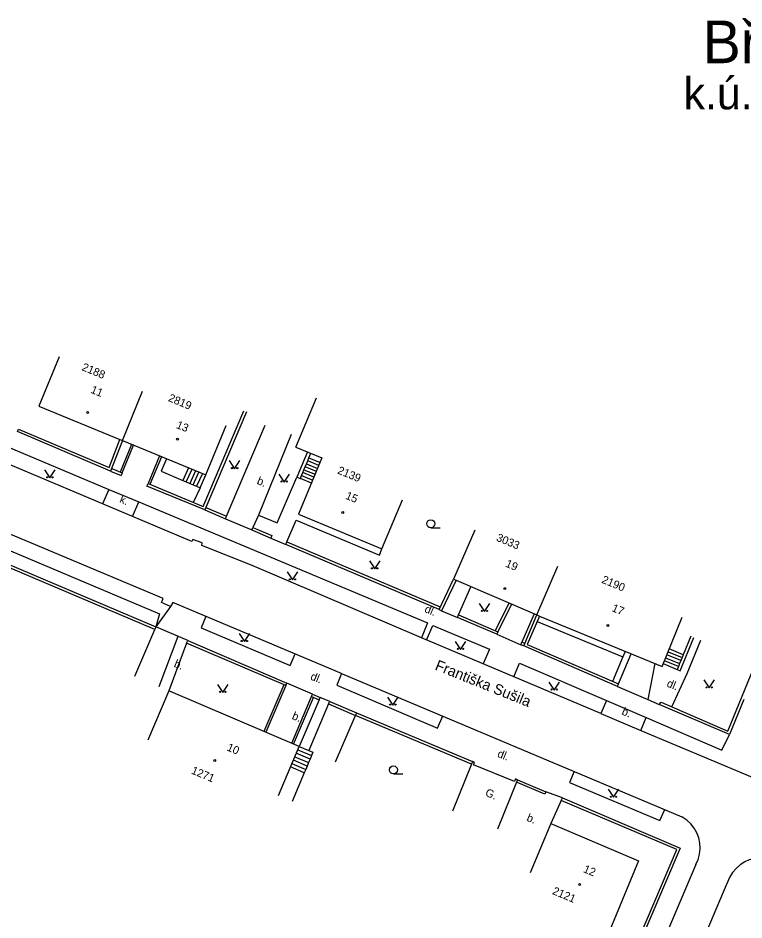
# Model space of a CAD drawing. Extents: x -584400 to -581602, y -1210894 to -1208793.
# Drawn here: x -582509.6 to -582441.5, y -1210155.9 to -1210071.4 of the extents above; entities that cross this region are included whole.
import ezdxf

# ---------------------------------------------------------------- set-up
doc = ezdxf.new("R2010")
doc.units = 0
for name, color, linetype in [('BUDOVY_MĚŘ', 7, 'Continuous'), ('NÁZEV_K_Ú', 7, 'Continuous'), ('NÁZVY_SÍDEL_JEDNOTKY', 7, 'Continuous'), ('NÁZVY_ULIC_TOK_SMĚR', 7, 'Continuous'), ('POMOC_POPIS', 7, 'Continuous'), ('ROZHRANÍ_PLOCH', 7, 'Continuous'), ('ZN_BUDOV', 7, 'Continuous'), ('ZN_DOPLŇKOVÉ', 7, 'Continuous'), ('ZN_KULTUR', 7, 'Continuous'), ('Č_POPIS_EVID', 7, 'Continuous')]:
    doc.layers.add(name, color=color, linetype=linetype)

msp = doc.modelspace()

# ---------------------------------------------------------------- linework, layer by layer
at = {"layer": 'BUDOVY_MĚŘ'}
for points in [[(-582505.71, -1210103.09), (-582507.62, -1210107.71), (-582500.02, -1210110.84), (-582499.78, -1210110.94)], [(-582499.78, -1210110.94), (-582497.88, -1210106.32)], [(-582483.5, -1210111.56), (-582481.56, -1210106.95)], [(-582499.78, -1210110.94), (-582491.95, -1210114.17), (-582490.04, -1210109.55)], [(-582483.5, -1210111.56), (-582481.06, -1210112.58), (-582483.26, -1210117.83), (-582475.44, -1210121.1), (-582473.51, -1210116.49)], [(-582466.74, -1210119.35), (-582468.72, -1210123.94), (-582468.49, -1210124.04), (-582460.91, -1210127.29)], [(-582460.91, -1210127.29), (-582458.94, -1210122.7)], [(-582460.91, -1210127.29), (-582460.68, -1210127.39), (-582449.18, -1210132.13), (-582447.28, -1210127.5)], [(-582485.15, -1210144.2), (-582483.2, -1210139.6), (-582495.43, -1210134.41), (-582497.39, -1210139.01)], [(-582466.78, -1210141.1), (-582466.96, -1210141.03), (-582467.05, -1210141.26), (-582468.82, -1210145.67)], [(-582466.78, -1210141.1), (-582466.87, -1210141.33)], [(-582462.74, -1210142.72), (-582462.93, -1210142.65), (-582463.02, -1210142.88), (-582466.87, -1210141.33)], [(-582462.74, -1210142.72), (-582462.83, -1210142.95), (-582464.6, -1210147.36)], [(-582459.59, -1210146.84), (-582461.55, -1210151.44)], [(-582459.59, -1210146.84), (-582451.37, -1210150.34), (-582454.61, -1210158.1)]]:
    msp.add_lwpolyline(points, dxfattribs=at)
at = {"layer": 'ROZHRANÍ_PLOCH'}
for points in [[(-582471.74, -1210129.43), (-582487.62, -1210122.66), (-582492.32, -1210120.77), (-582492.28, -1210120.54), (-582493.16, -1210120.22), (-582493.25, -1210120.41), (-582513.73, -1210111.78), (-582523.31, -1210107.73)], [(-582490.02, -1210118.04), (-582486.4, -1210109.49)], [(-582483.94, -1210110.39), (-582487, -1210117.93)], [(-582511.29, -1210111.23), (-582501.06, -1210115.52)], [(-582498.91, -1210111.3), (-582499.98, -1210113.9)], [(-582499.8, -1210113.98), (-582498.72, -1210111.38)], [(-582496.3, -1210112.38), (-582497.37, -1210114.98)], [(-582496.12, -1210112.46), (-582497.19, -1210115.06)], [(-582495.65, -1210112.65), (-582496.13, -1210113.82), (-582494.11, -1210114.68)], [(-582482.42, -1210112.01), (-582483.41, -1210114.37)], [(-582482.4, -1210112.85), (-582482.28, -1210112.57)], [(-582482.28, -1210112.57), (-582482.1, -1210112.14)], [(-582482.28, -1210112.57), (-582481.23, -1210113)], [(-582493.57, -1210113.51), (-582494.11, -1210114.68)], [(-582482.75, -1210113.68), (-582482.63, -1210113.4)], [(-582482.63, -1210113.4), (-582482.51, -1210113.12)], [(-582481.58, -1210113.84), (-582482.63, -1210113.4)], [(-582482.51, -1210113.12), (-582482.4, -1210112.85)], [(-582482.51, -1210113.12), (-582481.47, -1210113.56)], [(-582481.35, -1210113.28), (-582482.4, -1210112.85)], [(-582493.79, -1210114.82), (-582493.24, -1210113.64)], [(-582492.92, -1210113.77), (-582493.46, -1210114.96)], [(-582493.14, -1210115.09), (-582492.6, -1210113.91)], [(-582492.27, -1210114.04), (-582492.82, -1210115.23)], [(-582492.49, -1210115.37), (-582491.95, -1210114.17)], [(-582483.09, -1210114.5), (-582482.98, -1210114.23)], [(-582482.98, -1210114.23), (-582482.86, -1210113.95)], [(-582482.98, -1210114.23), (-582481.93, -1210114.67)], [(-582482.86, -1210113.95), (-582482.75, -1210113.68)], [(-582481.81, -1210114.39), (-582482.86, -1210113.95)], [(-582482.75, -1210113.68), (-582481.7, -1210114.11)], [(-582479.23, -1210132.76), (-582495.06, -1210126.12), (-582495.27, -1210126.48), (-582496.12, -1210126.13), (-582495.94, -1210125.75), (-582522.25, -1210114.73), (-582522.71, -1210114.58), (-582523.19, -1210114.51), (-582523.67, -1210114.52), (-582524.14, -1210114.61), (-582524.6, -1210114.77), (-582524.83, -1210114.9), (-582526.5, -1210117.52)], [(-582494.11, -1210114.68), (-582493.79, -1210114.82)], [(-582493.79, -1210114.82), (-582493.46, -1210114.96)], [(-582493.46, -1210114.96), (-582493.14, -1210115.09)], [(-582493.14, -1210115.09), (-582492.82, -1210115.23)], [(-582487, -1210117.93), (-582485.26, -1210118.66), (-582483.41, -1210114.37)], [(-582483.41, -1210114.37), (-582483.09, -1210114.5)], [(-582482.05, -1210114.94), (-582483.09, -1210114.5)], [(-582501.06, -1210115.52), (-582501.63, -1210116.88)], [(-582501.06, -1210115.52), (-582498.24, -1210116.68)], [(-582492.49, -1210115.37), (-582493.13, -1210116.74)], [(-582492.82, -1210115.23), (-582492.49, -1210115.37)], [(-582522.65, -1210116.07), (-582496.29, -1210127.19), (-582496.64, -1210128.41)], [(-582498.82, -1210118.06), (-582498.24, -1210116.68)], [(-582498.24, -1210116.68), (-582471.16, -1210128.04), (-582471.74, -1210129.43)], [(-582487, -1210117.93), (-582487.54, -1210119.1)], [(-582484.36, -1210120.44), (-582483.49, -1210118.4), (-582475.67, -1210121.69), (-582475.44, -1210121.1)], [(-582468.27, -1210127.28), (-582467.1, -1210124.64)], [(-582464.81, -1210128.77), (-582463.5, -1210126.18)], [(-582495.27, -1210126.48), (-582496.64, -1210128.41)], [(-582464.58, -1210128.87), (-582463.27, -1210126.28)], [(-582491.95, -1210127.42), (-582492.4, -1210128.49), (-582484.04, -1210132.01), (-582483.59, -1210130.93)], [(-582461.16, -1210127.19), (-582462.33, -1210129.84)], [(-582471.25, -1210129.64), (-582470.67, -1210128.27), (-582465.36, -1210130.49), (-582465.94, -1210131.87)], [(-582460.89, -1210127.89), (-582452.84, -1210131.21)], [(-582494.58, -1210129.3), (-582496.35, -1210134.01)], [(-582454.93, -1210136.52), (-582471.74, -1210129.43)], [(-582447.76, -1210132.4), (-582447.48, -1210132.51), (-582446.2, -1210129.39)], [(-582446.48, -1210129.27), (-582447.19, -1210131.01)], [(-582493.75, -1210129.92), (-582495.43, -1210134.41)], [(-582448.27, -1210135.89), (-582446.83, -1210132.78), (-582445.55, -1210129.65)], [(-582452.84, -1210131.21), (-582453.81, -1210133.51)], [(-582453.26, -1210133.75), (-582452.07, -1210130.93)], [(-582452.63, -1210130.7), (-582452.84, -1210131.21)], [(-582447.42, -1210131.56), (-582448.73, -1210131.02)], [(-582448.61, -1210130.75), (-582447.3, -1210131.28)], [(-582447.19, -1210131.01), (-582448.5, -1210130.47)], [(-582447.19, -1210131.01), (-582447.3, -1210131.28)], [(-582463.07, -1210133.09), (-582462.53, -1210131.81), (-582454.4, -1210135.3)], [(-582449.85, -1210131.85), (-582450.52, -1210135.21)], [(-582449.07, -1210131.85), (-582447.76, -1210132.4)], [(-582447.64, -1210132.12), (-582448.96, -1210131.58)], [(-582448.84, -1210131.3), (-582447.53, -1210131.84)], [(-582447.53, -1210131.84), (-582447.64, -1210132.12)], [(-582447.42, -1210131.56), (-582447.53, -1210131.84)], [(-582447.3, -1210131.28), (-582447.42, -1210131.56)], [(-582479.23, -1210132.76), (-582479.68, -1210133.86), (-582470.23, -1210137.9), (-582469.74, -1210136.75)], [(-582479.23, -1210132.76), (-582447.32, -1210146.2)], [(-582447.64, -1210132.12), (-582447.76, -1210132.4)], [(-582484.64, -1210133.82), (-582486.5, -1210138.2)], [(-582484.46, -1210133.9), (-582486.31, -1210138.28)], [(-582483.9, -1210139.3), (-582482.05, -1210134.93)], [(-582483.72, -1210139.38), (-582481.86, -1210135.01)], [(-582481.34, -1210135.24), (-582483.2, -1210139.6), (-582482.29, -1210139.99)], [(-582454.4, -1210135.3), (-582454.93, -1210136.52)], [(-582454.4, -1210135.3), (-582450.65, -1210136.91)], [(-582480.44, -1210135.62), (-582482.29, -1210139.99)], [(-582454.93, -1210136.52), (-582451.16, -1210138.1)], [(-582451.16, -1210138.1), (-582450.65, -1210136.91)], [(-582450.65, -1210136.91), (-582443.57, -1210139.96), (-582442.86, -1210138.49)], [(-582451.16, -1210138.1), (-582441.33, -1210142.24), (-582425.47, -1210148.92)], [(-582482.18, -1210140.79), (-582483.47, -1210140.24)], [(-582483.33, -1210139.92), (-582482.05, -1210140.47)], [(-582482.29, -1210139.99), (-582481.91, -1210140.15), (-582482.05, -1210140.47)], [(-582482.05, -1210140.47), (-582482.18, -1210140.79)], [(-582483.88, -1210141.21), (-582482.59, -1210141.76)], [(-582482.46, -1210141.44), (-582483.74, -1210140.89)], [(-582483.61, -1210140.57), (-582482.32, -1210141.11)], [(-582482.32, -1210141.11), (-582482.46, -1210141.44)], [(-582482.18, -1210140.79), (-582482.32, -1210141.11)], [(-582482.73, -1210142.08), (-582484.02, -1210141.53)], [(-582482.73, -1210142.08), (-582483.86, -1210144.75)], [(-582482.59, -1210141.76), (-582482.73, -1210142.08)], [(-582482.46, -1210141.44), (-582482.59, -1210141.76)], [(-582457.41, -1210141.95), (-582457.84, -1210142.98), (-582449.37, -1210146.56), (-582448.93, -1210145.52)], [(-582446, -1210150.66), (-582445.79, -1210150.19), (-582445.66, -1210149.69), (-582445.6, -1210149.19), (-582445.63, -1210148.67), (-582445.73, -1210148.17), (-582445.91, -1210147.7), (-582446.16, -1210147.25), (-582446.48, -1210146.85), (-582446.86, -1210146.5), (-582447.32, -1210146.2)], [(-582446, -1210150.66), (-582453.12, -1210167.43), (-582461.23, -1210186.61), (-582468.85, -1210204.58), (-582478.93, -1210228.54), (-582486.73, -1210246.99), (-582493.3, -1210262.56), (-582493.73, -1210263.47), (-582494.23, -1210264.35), (-582495.07, -1210265.54)], [(-582420.99, -1210157.33), (-582427.25, -1210154.84), (-582430.92, -1210153.42), (-582438.55, -1210150.56), (-582439.71, -1210150.2), (-582440.14, -1210150.13), (-582440.57, -1210150.14), (-582441, -1210150.23), (-582441.42, -1210150.41), (-582441.85, -1210150.69), (-582442.24, -1210151.03), (-582442.57, -1210151.43), (-582442.84, -1210151.89), (-582443.46, -1210153.26), (-582449.9, -1210168.58)]]:
    msp.add_lwpolyline(points, dxfattribs=at)
at = {"layer": 'ZN_BUDOV'}
for centre in [(-582503.03, -1210108.31), (-582494.6, -1210110.81), (-582479.12, -1210117.69), (-582463.93, -1210124.82), (-582454.25, -1210128.27), (-582491.12, -1210140.93), (-582456.9, -1210152.54)]:
    msp.add_circle(centre, 0.0875, dxfattribs=at)
at = {"layer": 'ZN_DOPLŇKOVÉ'}
for points in [[(-582497.37, -1210114.98), (-582492.19, -1210117.12), (-582488.38, -1210108.15)], [(-582488.15, -1210108.24), (-582491.95, -1210117.22)], [(-582499.78, -1210110.94), (-582500.88, -1210113.8), (-582509.61, -1210110.11), (-582509.51, -1210109.88)], [(-582509.51, -1210109.88), (-582501.02, -1210113.47), (-582500.02, -1210110.84)], [(-582500.88, -1210113.8), (-582499.89, -1210114.21)], [(-582500.78, -1210113.57), (-582499.8, -1210113.98), (-582499.89, -1210114.21)], [(-582491.95, -1210117.22), (-582492.05, -1210117.45), (-582497.47, -1210115.21), (-582497.37, -1210114.98)], [(-582523.88, -1210117.99), (-582523.45, -1210117.03), (-582496.64, -1210128.41), (-582496.74, -1210128.64)], [(-582496.74, -1210128.64), (-582523.32, -1210117.36), (-582523.65, -1210118.09)], [(-582492.05, -1210117.45), (-582490.12, -1210118.27), (-582490.02, -1210118.04)], [(-582491.95, -1210117.22), (-582490.02, -1210118.04)], [(-582490.12, -1210118.27), (-582487.63, -1210119.32)], [(-582487.63, -1210119.32), (-582487.54, -1210119.1), (-582485.76, -1210119.85), (-582485.86, -1210120.08)], [(-582487.63, -1210119.32), (-582485.86, -1210120.08)], [(-582485.86, -1210120.08), (-582484.46, -1210120.68)], [(-582470.07, -1210126.78), (-582484.46, -1210120.68), (-582484.36, -1210120.44)], [(-582484.36, -1210120.44), (-582469.97, -1210126.54)], [(-582470.07, -1210126.78), (-582468.72, -1210123.94)], [(-582468.49, -1210124.04), (-582469.84, -1210126.89)], [(-582470.07, -1210126.78), (-582469.84, -1210126.89)], [(-582469.84, -1210126.89), (-582468.37, -1210127.51)], [(-582464.58, -1210128.87), (-582464.68, -1210129.1), (-582468.37, -1210127.51), (-582468.27, -1210127.28)], [(-582468.27, -1210127.28), (-582464.58, -1210128.87)], [(-582462.05, -1210129.96), (-582460.91, -1210127.29)], [(-582460.68, -1210127.39), (-582461.82, -1210130.06), (-582453.26, -1210133.75)], [(-582498.6, -1210133.01), (-582496.74, -1210128.64)], [(-582493.65, -1210129.69), (-582496.64, -1210128.41)], [(-582464.68, -1210129.1), (-582462.43, -1210130.08)], [(-582493.75, -1210129.92), (-582493.65, -1210129.69), (-582484.36, -1210133.67)], [(-582484.46, -1210133.9), (-582493.75, -1210129.92)], [(-582462.15, -1210130.19), (-582462.43, -1210130.08), (-582462.33, -1210129.84)], [(-582462.05, -1210129.96), (-582462.33, -1210129.84)], [(-582453.36, -1210133.98), (-582462.15, -1210130.19), (-582462.05, -1210129.96)], [(-582449.27, -1210135.46), (-582443, -1210138.16), (-582439.54, -1210129.72)], [(-582484.46, -1210133.9), (-582484.36, -1210133.67)], [(-582481.95, -1210134.71), (-582484.36, -1210133.67)], [(-582453.36, -1210133.98), (-582453.26, -1210133.75)], [(-582453.36, -1210133.98), (-582450.52, -1210135.21)], [(-582482.05, -1210134.93), (-582481.95, -1210134.71), (-582481.24, -1210135.01)], [(-582482.05, -1210134.93), (-582481.34, -1210135.24), (-582481.24, -1210135.01)], [(-582480.34, -1210135.39), (-582481.24, -1210135.01)], [(-582480.44, -1210135.62), (-582480.34, -1210135.39), (-582477.83, -1210136.47)], [(-582450.52, -1210135.21), (-582449.44, -1210135.69)], [(-582441.52, -1210135.21), (-582442.86, -1210138.49), (-582449.44, -1210135.69), (-582449.27, -1210135.46)], [(-582480.44, -1210135.62), (-582477.93, -1210136.7)], [(-582479.8, -1210141.06), (-582477.93, -1210136.7)], [(-582477.83, -1210136.47), (-582477.93, -1210136.7)], [(-582467.05, -1210141.26), (-582477.93, -1210136.7)], [(-582477.83, -1210136.47), (-582466.96, -1210141.03)], [(-582460.16, -1210144.08), (-582462.83, -1210142.95)], [(-582462.74, -1210142.72), (-582460.06, -1210143.85), (-582460.16, -1210144.08)], [(-582458.52, -1210144.43), (-582460.06, -1210143.85)], [(-582458.62, -1210144.66), (-582459.59, -1210146.84)], [(-582458.62, -1210144.66), (-582458.52, -1210144.43), (-582447.47, -1210149.13), (-582451.79, -1210159.24)], [(-582452.02, -1210159.15), (-582447.8, -1210149.26), (-582458.62, -1210144.66)]]:
    msp.add_lwpolyline(points, dxfattribs=at)
at = {"layer": 'ZN_KULTUR'}
for p, q in [((-582470.86, -1210119.115), (-582469.985, -1210119.115)), ((-582474.36, -1210142.175), (-582473.485, -1210142.175))]:
    msp.add_line(p, q, dxfattribs=at)
for points in [[(-582489.75, -1210112.83), (-582489.25, -1210113.58), (-582488.75, -1210112.83)], [(-582507.07, -1210113.69), (-582506.57, -1210114.44), (-582506.07, -1210113.69)], [(-582485.1, -1210114.08), (-582484.6, -1210114.83), (-582484.1, -1210114.08)], [(-582476.62, -1210122.22), (-582476.12, -1210122.97), (-582475.62, -1210122.22)], [(-582484.33, -1210123.25), (-582483.83, -1210124), (-582483.33, -1210123.25)], [(-582466.33, -1210126.21), (-582465.83, -1210126.96), (-582465.33, -1210126.21)], [(-582488.84, -1210129.03), (-582488.34, -1210129.78), (-582487.84, -1210129.03)], [(-582468.58, -1210129.76), (-582468.08, -1210130.51), (-582467.58, -1210129.76)], [(-582490.85, -1210133.79), (-582490.35, -1210134.54), (-582489.85, -1210133.79)], [(-582459.79, -1210133.57), (-582459.29, -1210134.32), (-582458.79, -1210133.57)], [(-582445.27, -1210133.38), (-582444.77, -1210134.13), (-582444.27, -1210133.38)], [(-582474.92, -1210134.99), (-582474.42, -1210135.74), (-582473.92, -1210134.99)], [(-582454.22, -1210143.62), (-582453.72, -1210144.37), (-582453.22, -1210143.62)]]:
    msp.add_lwpolyline(points, dxfattribs=at)
for centre, radius in [((-582489.5, -1210113.53), 0.05), ((-582489, -1210113.53), 0.05), ((-582506.82, -1210114.39), 0.05), ((-582506.32, -1210114.39), 0.05), ((-582484.85, -1210114.78), 0.05), ((-582484.35, -1210114.78), 0.05), ((-582470.86, -1210118.74), 0.375), ((-582476.37, -1210122.92), 0.05), ((-582475.87, -1210122.92), 0.05), ((-582484.08, -1210123.95), 0.05), ((-582483.58, -1210123.95), 0.05), ((-582466.08, -1210126.91), 0.05), ((-582465.58, -1210126.91), 0.05), ((-582488.59, -1210129.73), 0.05), ((-582488.09, -1210129.73), 0.05), ((-582468.33, -1210130.46), 0.05), ((-582467.83, -1210130.46), 0.05), ((-582490.6, -1210134.49), 0.05), ((-582490.1, -1210134.49), 0.05), ((-582459.54, -1210134.27), 0.05), ((-582459.04, -1210134.27), 0.05), ((-582445.02, -1210134.08), 0.05), ((-582444.52, -1210134.08), 0.05), ((-582474.67, -1210135.69), 0.05), ((-582474.17, -1210135.69), 0.05), ((-582474.36, -1210141.8), 0.375), ((-582453.97, -1210144.32), 0.05), ((-582453.47, -1210144.32), 0.05)]:
    msp.add_circle(centre, radius, dxfattribs=at)

# ---------------------------------------------------------------- texts
at = {"layer": 'NÁZEV_K_Ú'}
msp.add_text('k.ú. Břeclav', height=3, dxfattribs=at).set_placement((-582447.16, -1210079.91))
at = {"layer": 'NÁZVY_SÍDEL_JEDNOTKY'}
msp.add_text('Břeclav', height=4, dxfattribs=at).set_placement((-582445.36, -1210075.59))
at = {"layer": 'NÁZVY_ULIC_TOK_SMĚR'}
msp.add_text('Františka Sušila', height=1, rotation=338.13196, dxfattribs=at).set_placement((-582470.54, -1210132.39))
at = {"layer": 'POMOC_POPIS'}
for s, rotation, p in [('b.', 337.23998, (-582487.23, -1210114.99)), ('k.', 337.05216, (-582500.1, -1210116.71)), ('dl.', 336.7819, (-582471.51, -1210126.99)), ('b.', 336.90085, (-582495, -1210132.12)), ('dl.', 338.13196, (-582482.21, -1210133.32)), ('dl.', 337.66145, (-582448.8, -1210133.97)), ('b.', 336.90085, (-582483.94, -1210137.01)), ('b.', 337.66145, (-582453.02, -1210136.59)), ('dl.', 338.13196, (-582464.68, -1210140.56)), ('G.', 338.13196, (-582465.82, -1210144.21)), ('b.', 336.90085, (-582461.94, -1210146.55))]:
    msp.add_text(s, height=0.75, rotation=rotation, dxfattribs=at).set_placement(p)
at = {"layer": 'Č_POPIS_EVID'}
for s, rotation, p in [('2188', 337.31979, (-582503.64, -1210104.33)), ('11', 337.58347, (-582502.81, -1210106.45)), ('2819', 337.31979, (-582495.54, -1210107.22)), ('13', 337.58347, (-582494.79, -1210109.75)), ('2139', 337.31979, (-582479.67, -1210114.01)), ('15', 337.24279, (-582478.92, -1210116.38)), ('3033', 337.31979, (-582464.78, -1210120.31)), ('19', 336.7819, (-582463.92, -1210122.74)), ('2190', 337.31979, (-582454.9, -1210124.25)), ('17', 337.5963, (-582453.95, -1210126.91)), ('10', 336.99722, (-582490.04, -1210139.96)), ('1271', 337.31979, (-582493.38, -1210142.13)), ('12', 336.90085, (-582456.62, -1210151.36)), ('2121', 337.31979, (-582459.52, -1210153.42))]:
    msp.add_text(s, height=0.75, rotation=rotation, dxfattribs=at).set_placement(p)

doc.saveas('drawing.dxf')
